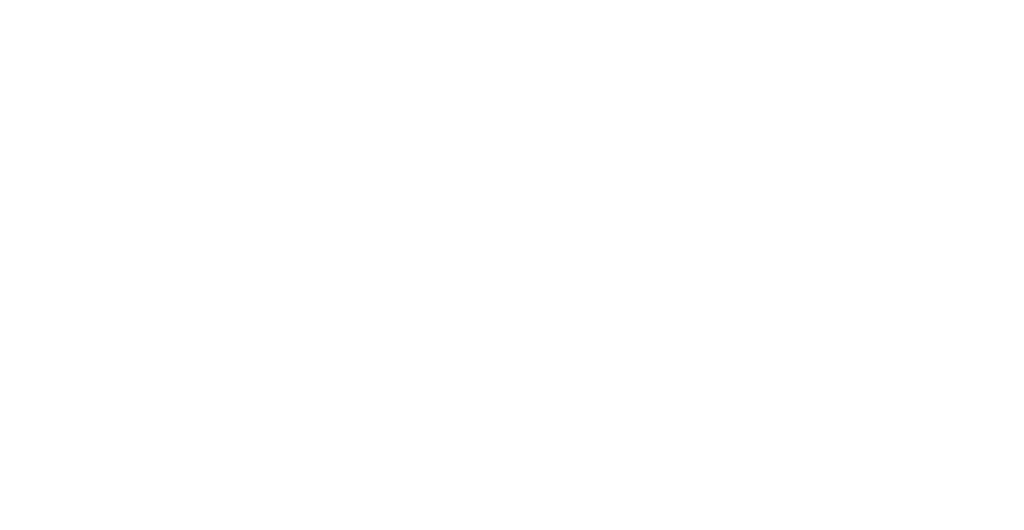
# Model space of a CAD drawing. Header units: millimetres. Extents: x -33345 to 4712671, y -3392 to 121473.
# Tile 871 of 1056: x 3659359 to 3660233, y 50969 to 51404. Entities that reach past the tile are written whole.
import ezdxf

# ---------------------------------------------------------------- set-up
doc = ezdxf.new("R2010")
doc.units = ezdxf.units.MM
doc.layers.add('.', color=7, linetype='Continuous', lineweight=15)
doc.styles.add('X-U-RW-01$0$StyleROMANS', font='GOTHIC.TTF')

msp = doc.modelspace()

# ---------------------------------------------------------------- texts
at = {"layer": '.', "char_height": 300, "attachment_point": 1, "style": 'X-U-RW-01$0$StyleROMANS'}
for s, insert, width in [('\\pi1269.0585;{\\LАрматурная сетка СГ-1\\P\\pi288.19514;}(разработана на 1 пог.м. длины)', (3578941.241, 52689.006), 7399.29987), ('\\pi1358.97214;{\\LАрматурная сетка СГ-2\\P\\pi418.08158;}(разработана на 1 пог.м. длины)', (3592353.157, 52427.848), 7659.07275), ('\\pi1269.0585;{\\LАрматурная сетка СГ-1\\P\\pi288.19514;}(разработана на 1 пог.м. длины)', (3646055.242, 52161.969), 7399.29987), ('\\pi1358.97214;{\\LАрматурная сетка СГ-2\\P\\pi418.08158;}(разработана на 1 пог.м. длины)', (3658895.535, 51900.811), 7659.07275)]:
    msp.add_mtext(s, dxfattribs=dict(at, insert=insert, width=width))

doc.saveas('drawing.dxf')
